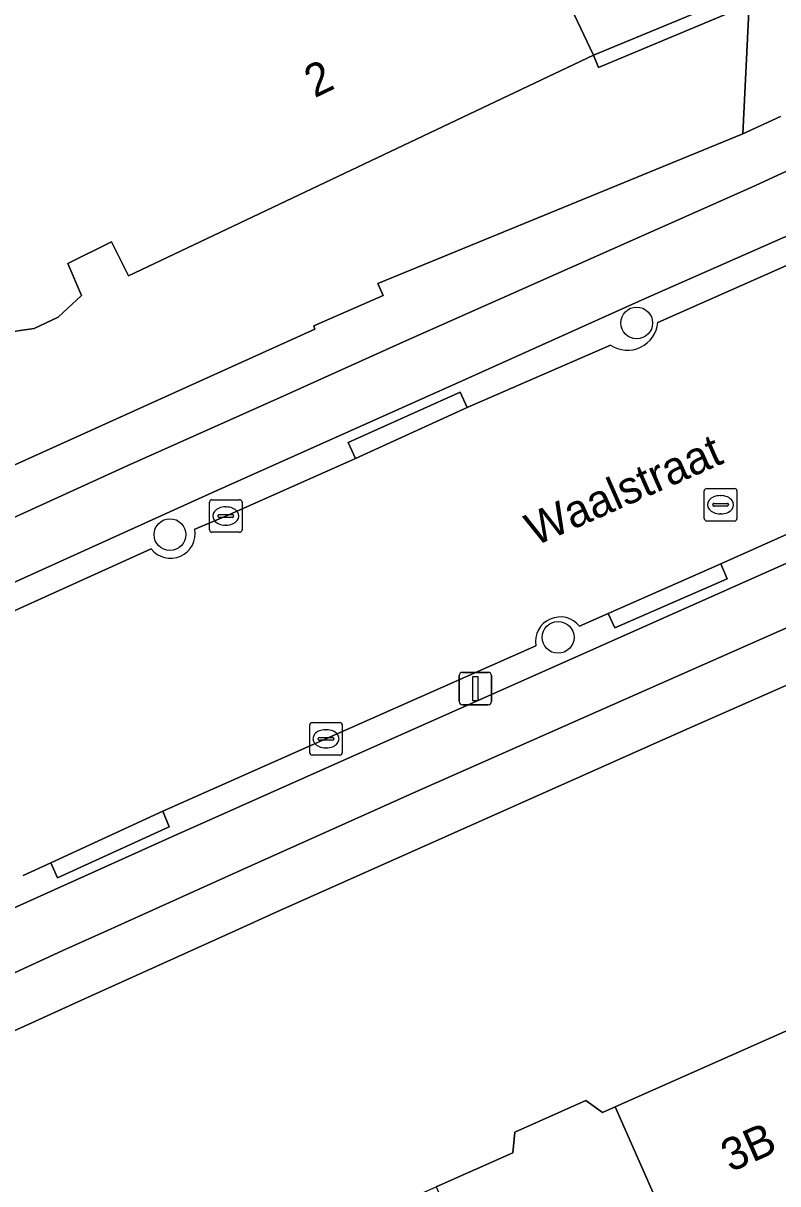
# Model space of a CAD drawing. Extents: x 157320 to 158835, y 386650 to 388491.
# Drawn here: x 157805.51 to 157828.7, y 387742.21 to 387777.87 of the extents above; entities that cross this region are included whole.
import ezdxf

# ---------------------------------------------------------------- set-up
doc = ezdxf.new("R2010")
doc.units = 0
for name, color, linetype in [('IMGEO_Berm_open', 7, 'Continuous'), ('IMGEO_Boom', 7, 'Continuous'), ('IMGEO_Erf', 7, 'Continuous'), ('IMGEO_Fietspad_open', 7, 'Continuous'), ('IMGEO_Groenvoorziening', 7, 'Continuous'), ('IMGEO_Haag', 7, 'Continuous'), ('IMGEO_Kolk', 7, 'Continuous'), ('IMGEO_Lichtmast', 7, 'Continuous'), ('IMGEO_Openbare_ruimte_label', 7, 'Continuous'), ('IMGEO_Pand', 7, 'Continuous'), ('IMGEO_Pand_nummerreeks', 7, 'Continuous'), ('IMGEO_Rijbaan_lokaal_open', 7, 'Continuous'), ('IMGEO_Rioolput', 7, 'Continuous'), ('IMGEO_Voetpad_open', 7, 'Continuous')]:
    doc.layers.add(name, color=color, linetype=linetype)

msp = doc.modelspace()

# ---------------------------------------------------------------- linework, layer by layer
at = {"layer": 'IMGEO_Berm_open'}
for points in [[(157825.018, 387768.678), (157831.537, 387771.565), (157843.258, 387776.704), (157841.945, 387779.7), (157841.637, 387780.213), (157839.427, 387778.35), (157836.471, 387775.957)], [(157863.66, 387777.349), (157862.5, 387776.887), (157846.023, 387769.675), (157845.904, 387769.619), (157846.099, 387769.175), (157841.159, 387766.996), (157840.962, 387767.442), (157840.947, 387767.435), (157834.528, 387764.625), (157834.309, 387764.533), (157834.534, 387764.055), (157831.038, 387762.539), (157830.821, 387762.995), (157826.947, 387761.265), (157827.147, 387760.797), (157823.696, 387759.296), (157823.485, 387759.737), (157822.606, 387759.344)], [(157823.216, 387758.725), (157835.06, 387763.984), (157843.156, 387767.523), (157863.031, 387776.185), (157863.068, 387776.049), (157864.008, 387776.443)], [(157830.412, 387771.96), (157824.626, 387769.413), (157818.792, 387766.794), (157811.326, 387763.457), (157802.02, 387759.247), (157796.796, 387756.844), (157791.514, 387754.422), (157784.002, 387750.892), (157782.111, 387750), (157777.727, 387747.932), (157769.083, 387743.789), (157769.287, 387743.353), (157770.466, 387743.543), (157770.712, 387743.64), (157771.088, 387743.794)], [(157810.777, 387762.327), (157811.732, 387762.73), (157815.721, 387764.502), (157815.496, 387764.986), (157818.94, 387766.532), (157819.152, 387766.066), (157823.56, 387767.982)], [(157797.08, 387756.095), (157802.146, 387758.426), (157809.439, 387761.726)], [(157774.522, 387737.042), (157774.329, 387736.951), (157770.945, 387735.285), (157769.959, 387734.638), (157770.171, 387734.176), (157788.445, 387742.834), (157797.893, 387747.327), (157803.739, 387750), (157804.677, 387750.444), (157810.091, 387752.884), (157815.175, 387755.151), (157823.216, 387758.725)], [(157821.265, 387758.745), (157814.813, 387755.887), (157809.798, 387753.659), (157809.994, 387753.177), (157806.556, 387751.612), (157806.359, 387752.075), (157805.505, 387751.685)]]:
    msp.add_lwpolyline(points, dxfattribs=at)
for points in [[(157819.152, 387766.066), (157818.94, 387766.532), (157815.496, 387764.986), (157815.721, 387764.502)], [(157827.147, 387760.797), (157826.947, 387761.265), (157823.485, 387759.737), (157823.696, 387759.296)], [(157809.994, 387753.177), (157809.798, 387753.659), (157806.359, 387752.075), (157806.556, 387751.612)]]:
    msp.add_lwpolyline(points, close=True, dxfattribs=at)
for centre, radius, start, end in [((157824.08, 387768.767), 0.942, 236.4596, 354.5769), ((157810.036, 387762.186), 0.754, 217.5875, 10.7896), ((157822.012, 387758.873), 0.758, 38.4259, 189.7129)]:
    msp.add_arc(centre, radius, start, end, dxfattribs=at)
at = {"layer": 'IMGEO_Boom'}
for centre in [(157824.365, 387768.663), (157810.017, 387762.16), (157821.948, 387759.003)]:
    msp.add_circle(centre, 0.489, dxfattribs=at)
at = {"layer": 'IMGEO_Erf'}
for points in [[(157803.737, 387763.63), (157814.47, 387768.474), (157814.435, 387768.575), (157816.567, 387769.505), (157816.404, 387769.874), (157827.631, 387774.47), (157827.826, 387778.443), (157823.186, 387776.516), (157823.033, 387776.885), (157827.848, 387778.885), (157827.798, 387780.91), (157827.431, 387795.683), (157823.395, 387795.582), (157823.26, 387801.036), (157827.296, 387801.136), (157827.248, 387803.057), (157827.188, 387805.473), (157827.029, 387811.882), (157826.99, 387813.448)], [(157802.456, 387783.356), (157816.749, 387790.135), (157823.033, 387776.885), (157808.74, 387770.106), (157808.222, 387771.153), (157806.875, 387770.487), (157807.294, 387769.508), (157806.575, 387768.842), (157805.842, 387768.492), (157804.852, 387768.352)], [(157864.126, 387772.947), (157837.386, 387761.239), (157831.138, 387758.491), (157825.817, 387756.137), (157813.3, 387750.568), (157812.042, 387750), (157807.394, 387747.901), (157801.377, 387745.165), (157794.254, 387741.847)]]:
    msp.add_lwpolyline(points, dxfattribs=at)
msp.add_lwpolyline([(157815.101, 387726.652), (157814.762, 387728.43), (157813.824, 387733.341), (157814.878, 387733.808), (157812.342, 387739.525), (157818.203, 387742.125), (157820.553, 387743.167), (157820.621, 387743.803), (157822.805, 387744.772), (157823.311, 387744.403), (157823.704, 387744.577), (157829.595, 387747.191), (157831.622, 387742.621), (157833.978, 387737.31), (157831.137, 387736.049), (157830.721, 387736.988), (157827.658, 387735.629), (157822.152, 387733.187), (157821.807, 387733.034), (157823.07, 387730.187)], close=True, dxfattribs=at)
at = {"layer": 'IMGEO_Fietspad_open'}
for points in [[(157864.008, 387776.443), (157863.068, 387776.049), (157863.031, 387776.185), (157843.156, 387767.523), (157835.06, 387763.984), (157823.216, 387758.725), (157815.175, 387755.151), (157810.091, 387752.884), (157804.677, 387750.444), (157803.739, 387750), (157797.893, 387747.327), (157788.445, 387742.834), (157770.171, 387734.176), (157769.959, 387734.638)], [(157767.728, 387731.043), (157779.548, 387736.625), (157789.197, 387741.196), (157793.841, 387743.435), (157800.368, 387746.45), (157806.723, 387749.381), (157808.098, 387750), (157812.222, 387751.857), (157817.687, 387754.31), (157825.13, 387757.594), (157830.503, 387759.975), (157836.688, 387762.719), (157865.106, 387775.129)], [(157829.725, 387773.675), (157827.906, 387772.832), (157822.414, 387770.394), (157817.284, 387768.125), (157813.4, 387766.376), (157808.696, 387764.269), (157801.848, 387761.151), (157800.462, 387760.535), (157793.32, 387757.246), (157777.795, 387749.967), (157770.699, 387746.575), (157765.921, 387744.31)], [(157769.287, 387743.353), (157769.083, 387743.789), (157777.727, 387747.932), (157782.111, 387750), (157784.002, 387750.892), (157791.514, 387754.422), (157796.796, 387756.844), (157802.02, 387759.247), (157811.326, 387763.457), (157818.792, 387766.794), (157824.626, 387769.413), (157830.412, 387771.96)]]:
    msp.add_lwpolyline(points, dxfattribs=at)
at = {"layer": 'IMGEO_Groenvoorziening'}
msp.add_lwpolyline([(157834.735, 387794.704), (157834.59, 387803.008), (157829.841, 387803.049), (157827.248, 387803.057), (157827.296, 387801.136), (157827.696, 387801.146), (157827.831, 387795.693), (157828.198, 387780.92), (157828.255, 387778.621), (157827.826, 387778.443), (157827.631, 387774.47), (157828.788, 387775.002)], dxfattribs=at)
msp.add_lwpolyline([(157827.696, 387801.146), (157827.296, 387801.136), (157827.431, 387795.683), (157827.798, 387780.91), (157827.848, 387778.885), (157823.033, 387776.885), (157823.186, 387776.516), (157827.826, 387778.443), (157828.255, 387778.621), (157828.198, 387780.92), (157827.831, 387795.693)], close=True, dxfattribs=at)
at = {"layer": 'IMGEO_Haag'}
msp.add_lwpolyline([(157827.696, 387801.146), (157827.296, 387801.136), (157827.431, 387795.683), (157827.798, 387780.91), (157827.848, 387778.885), (157823.033, 387776.885), (157823.186, 387776.516), (157827.826, 387778.443), (157828.255, 387778.621), (157828.198, 387780.92), (157827.831, 387795.693)], close=True, dxfattribs=at)
at = {"layer": 'IMGEO_Kolk'}
for p, q in [((157811.231, 387762.305), (157811.231, 387763.157)), ((157811.306, 387763.231), (157812.158, 387763.231)), ((157811.719, 387763.011), (157811.744, 387763.011)), ((157812.232, 387763.157), (157812.232, 387762.305)), ((157811.49, 387762.725), (157811.49, 387762.737)), ((157811.928, 387762.688), (157811.53, 387762.688)), ((157811.533, 387762.774), (157811.931, 387762.774)), ((157811.974, 387762.737), (157811.974, 387762.725)), ((157811.742, 387762.451), (157811.717, 387762.451)), ((157812.158, 387762.231), (157811.306, 387762.231)), ((157814.312, 387755.46), (157814.312, 387756.312)), ((157814.387, 387756.386), (157815.239, 387756.386)), ((157815.313, 387756.312), (157815.313, 387755.46)), ((157814.571, 387755.88), (157814.571, 387755.892)), ((157815.009, 387755.843), (157814.611, 387755.843)), ((157814.614, 387755.929), (157815.012, 387755.929)), ((157814.8, 387756.166), (157814.825, 387756.166)), ((157815.055, 387755.892), (157815.055, 387755.88)), ((157814.823, 387755.606), (157814.798, 387755.606)), ((157815.239, 387755.386), (157814.387, 387755.386))]:
    msp.add_line(p, q, dxfattribs=at)
for points in [[(157811.231, 387762.305), (157811.231, 387763.157)], [(157811.306, 387763.231), (157812.158, 387763.231)], [(157812.232, 387763.157), (157812.232, 387762.305)], [(157812.158, 387762.231), (157811.306, 387762.231)], [(157814.312, 387755.46), (157814.312, 387756.312)], [(157814.387, 387756.386), (157815.239, 387756.386)], [(157815.313, 387756.312), (157815.313, 387755.46)], [(157815.239, 387755.386), (157814.387, 387755.386)]]:
    msp.add_lwpolyline(points, dxfattribs=at)
for centre, radius, start, end in [((157811.308, 387763.155), 0.0765, 91.552, 178.448), ((157811.308, 387763.155), 0.0765, 91.552, 178.448), ((157812.156, 387763.155), 0.0765, 1.552, 88.448), ((157812.156, 387763.155), 0.0765, 1.552, 88.448), ((157811.53, 387762.734), 0.0403, 85.8775, 175.7526), ((157811.527, 387762.724), 0.0366, 178.938, 274.7102), ((157811.931, 387762.731), 0.043, 264.8664, 352.4533), ((157811.935, 387762.736), 0.0386, 1.7309, 96.639), ((157811.308, 387762.307), 0.0765, 181.552, 268.448), ((157811.308, 387762.307), 0.0765, 181.552, 268.448), ((157812.156, 387762.307), 0.0765, 271.552, 358.448), ((157812.156, 387762.307), 0.0765, 271.552, 358.448), ((157814.389, 387756.31), 0.0765, 91.552, 178.448), ((157814.389, 387756.31), 0.0765, 91.552, 178.448), ((157815.237, 387756.31), 0.0765, 1.552, 88.448), ((157815.237, 387756.31), 0.0765, 1.552, 88.448), ((157814.611, 387755.889), 0.0403, 85.8775, 175.7526), ((157814.608, 387755.879), 0.0366, 178.938, 274.7102), ((157815.012, 387755.886), 0.043, 264.8664, 352.4533), ((157815.016, 387755.891), 0.0386, 1.7309, 96.639), ((157814.389, 387755.462), 0.0765, 181.552, 268.448), ((157814.389, 387755.462), 0.0765, 181.552, 268.448), ((157815.237, 387755.462), 0.0765, 271.552, 358.448), ((157815.237, 387755.462), 0.0765, 271.552, 358.448)]:
    msp.add_arc(centre, radius, start, end, dxfattribs=at)
for centre, major_axis, ratio, start_param, end_param in [((157811.718, 387762.731), (-0.387, 0.002), 0.722429, 4.712389, 7.853982), ((157811.743, 387762.731), (-0.39, 0.002), 0.717154, 1.570796, 4.712389), ((157814.799, 387755.886), (-0.387, 0.002), 0.722429, 4.712389, 7.853982), ((157814.824, 387755.886), (-0.39, 0.002), 0.717154, 1.570796, 4.712389)]:
    msp.add_ellipse(centre, major_axis=major_axis, ratio=ratio, start_param=start_param, end_param=end_param, dxfattribs=at)
at = {"layer": 'IMGEO_Lichtmast'}
for p, q in [((157818.908, 387757.028), (157818.908, 387757.828)), ((157818.908, 387757.828), (157818.908, 387757.028)), ((157819.008, 387757.928), (157819.798, 387757.928)), ((157819.798, 387757.928), (157819.008, 387757.928)), ((157819.898, 387757.828), (157819.898, 387757.028)), ((157819.898, 387757.028), (157819.898, 387757.828)), ((157819.798, 387756.928), (157819.008, 387756.928)), ((157819.008, 387756.928), (157819.798, 387756.928))]:
    msp.add_line(p, q, dxfattribs=at)
msp.add_lwpolyline([(157819.328, 387757.803), (157819.478, 387757.803), (157819.478, 387757.053), (157819.328, 387757.053), (157819.328, 387757.803)], dxfattribs=at)
for centre, start, end in [((157819.008, 387757.828), 90, 180), ((157819.008, 387757.828), 90, 180), ((157819.798, 387757.828), 0, 90), ((157819.798, 387757.828), 360, 90), ((157819.008, 387757.028), 180, 270), ((157819.008, 387757.028), 180, 270), ((157819.798, 387757.028), 270, 0), ((157819.798, 387757.028), 270, 0)]:
    msp.add_arc(centre, 0.1, start, end, dxfattribs=at)
at = {"layer": 'IMGEO_Pand'}
msp.add_lwpolyline([(157804.852, 387768.352), (157805.842, 387768.492), (157806.575, 387768.842), (157807.294, 387769.508), (157806.875, 387770.487), (157808.222, 387771.153), (157808.74, 387770.106), (157823.033, 387776.885), (157816.749, 387790.135), (157802.456, 387783.356)], dxfattribs=at)
for points in [[(157823.704, 387744.577), (157827.658, 387735.629), (157830.721, 387736.988), (157831.137, 387736.049), (157833.978, 387737.31), (157831.622, 387742.621), (157829.595, 387747.191)], [(157818.203, 387742.125), (157822.152, 387733.187), (157827.658, 387735.629), (157823.704, 387744.577), (157823.311, 387744.403), (157822.805, 387744.772), (157820.621, 387743.803), (157820.553, 387743.167)]]:
    msp.add_lwpolyline(points, close=True, dxfattribs=at)
at = {"layer": 'IMGEO_Rijbaan_lokaal_open'}
for points in [[(157926.454, 387810.082), (157924.132, 387811.179), (157923.463, 387811.495), (157923.037, 387811.549), (157917.181, 387808.983), (157910.914, 387806.295), (157907.925, 387805), (157900.796, 387801.925), (157886.287, 387795.649), (157886.113, 387795.556), (157867.367, 387787.314), (157863.788, 387785.721), (157848.855, 387779.149), (157843.258, 387776.704), (157831.537, 387771.565), (157825.018, 387768.678)], [(157822.606, 387759.344), (157823.485, 387759.737), (157826.947, 387761.265), (157830.821, 387762.995), (157834.309, 387764.533), (157834.528, 387764.625), (157840.947, 387767.435), (157840.962, 387767.442), (157845.799, 387769.569), (157845.904, 387769.619), (157846.023, 387769.675), (157862.5, 387776.887), (157863.66, 387777.349), (157877.821, 387783.552), (157898.534, 387792.559), (157928.836, 387805.602)], [(157823.56, 387767.982), (157819.152, 387766.066), (157815.721, 387764.502), (157811.732, 387762.73), (157810.777, 387762.327)], [(157809.439, 387761.726), (157802.146, 387758.426), (157797.08, 387756.095)], [(157805.505, 387751.685), (157806.359, 387752.075), (157809.798, 387753.659), (157814.813, 387755.887), (157821.265, 387758.745)]]:
    msp.add_lwpolyline(points, dxfattribs=at)
for centre, radius, start, end in [((157824.08, 387768.767), 0.942, 236.4596, 354.5769), ((157810.036, 387762.186), 0.754, 217.5875, 10.7896), ((157822.012, 387758.873), 0.758, 38.4259, 189.7129)]:
    msp.add_arc(centre, radius, start, end, dxfattribs=at)
at = {"layer": 'IMGEO_Rioolput'}
for p, q in [((157826.442, 387762.651), (157826.442, 387763.503)), ((157826.517, 387763.577), (157827.369, 387763.577)), ((157826.93, 387763.357), (157826.955, 387763.357)), ((157827.443, 387763.503), (157827.443, 387762.651)), ((157826.701, 387763.071), (157826.701, 387763.083)), ((157827.139, 387763.034), (157826.741, 387763.034)), ((157826.744, 387763.12), (157827.142, 387763.12)), ((157827.185, 387763.083), (157827.185, 387763.071)), ((157826.953, 387762.797), (157826.928, 387762.797)), ((157827.369, 387762.577), (157826.517, 387762.577))]:
    msp.add_line(p, q, dxfattribs=at)
for points in [[(157826.442, 387762.651), (157826.442, 387763.503)], [(157826.517, 387763.577), (157827.369, 387763.577)], [(157827.443, 387763.503), (157827.443, 387762.651)], [(157827.369, 387762.577), (157826.517, 387762.577)]]:
    msp.add_lwpolyline(points, dxfattribs=at)
for centre, radius, start, end in [((157826.519, 387763.501), 0.0765, 91.552, 178.448), ((157826.519, 387763.501), 0.0765, 91.552, 178.448), ((157827.367, 387763.501), 0.0765, 1.552, 88.448), ((157827.367, 387763.501), 0.0765, 1.552, 88.448), ((157826.741, 387763.08), 0.0403, 85.8775, 175.7526), ((157826.738, 387763.07), 0.0366, 178.938, 274.7102), ((157827.142, 387763.077), 0.043, 264.8664, 352.4533), ((157827.146, 387763.082), 0.0386, 1.7309, 96.639), ((157826.519, 387762.653), 0.0765, 181.552, 268.448), ((157826.519, 387762.653), 0.0765, 181.552, 268.448), ((157827.367, 387762.653), 0.0765, 271.552, 358.448), ((157827.367, 387762.653), 0.0765, 271.552, 358.448)]:
    msp.add_arc(centre, radius, start, end, dxfattribs=at)
for centre, major_axis, ratio, start_param, end_param in [((157826.929, 387763.077), (-0.387, 0.002), 0.722429, 4.712389, 7.853982), ((157826.954, 387763.077), (-0.39, 0.002), 0.717154, 1.570796, 4.712389)]:
    msp.add_ellipse(centre, major_axis=major_axis, ratio=ratio, start_param=start_param, end_param=end_param, dxfattribs=at)
at = {"layer": 'IMGEO_Voetpad_open'}
for points in [[(157865.106, 387775.129), (157836.688, 387762.719), (157830.503, 387759.975), (157825.13, 387757.594), (157817.687, 387754.31), (157812.222, 387751.857), (157808.098, 387750), (157806.723, 387749.381), (157800.368, 387746.45), (157793.841, 387743.435), (157789.197, 387741.196), (157779.548, 387736.625), (157767.728, 387731.043)], [(157828.788, 387775.002), (157827.631, 387774.47), (157816.404, 387769.874), (157816.567, 387769.505), (157814.435, 387768.575), (157814.47, 387768.474), (157803.737, 387763.63), (157803.685, 387763.769), (157800.606, 387762.378), (157798.206, 387761.256), (157792.651, 387758.723), (157785.609, 387755.46), (157785.288, 387755.285), (157781.29, 387753.385), (157777.108, 387751.397), (157774.214, 387750), (157770.02, 387747.976), (157764.745, 387745.384)], [(157800.462, 387760.535), (157801.848, 387761.151), (157808.696, 387764.269), (157813.4, 387766.376), (157817.284, 387768.125), (157822.414, 387770.394), (157827.906, 387772.832), (157829.725, 387773.675)], [(157767.54, 387729.135), (157770.315, 387730.462), (157772.157, 387731.342), (157780.283, 387735.18), (157790.1, 387739.844), (157794.254, 387741.847), (157801.377, 387745.165), (157807.394, 387747.901), (157812.042, 387750), (157813.3, 387750.568), (157825.817, 387756.137), (157831.138, 387758.491), (157837.386, 387761.239), (157864.126, 387772.947)]]:
    msp.add_lwpolyline(points, dxfattribs=at)

# ---------------------------------------------------------------- texts
at = {"layer": 'IMGEO_Openbare_ruimte_label'}
msp.add_text('Waalstraat', height=1, rotation=23.7705, dxfattribs=at).set_placement((157821.231, 387761.796))
at = {"layer": 'IMGEO_Pand_nummerreeks'}
for s, rotation, p in [('2', 25.7815, (157814.463, 387775.563)), ('3B', 23.9253, (157827.244, 387742.559))]:
    msp.add_text(s, height=1, rotation=rotation, dxfattribs=at).set_placement(p)

doc.saveas('drawing.dxf')
